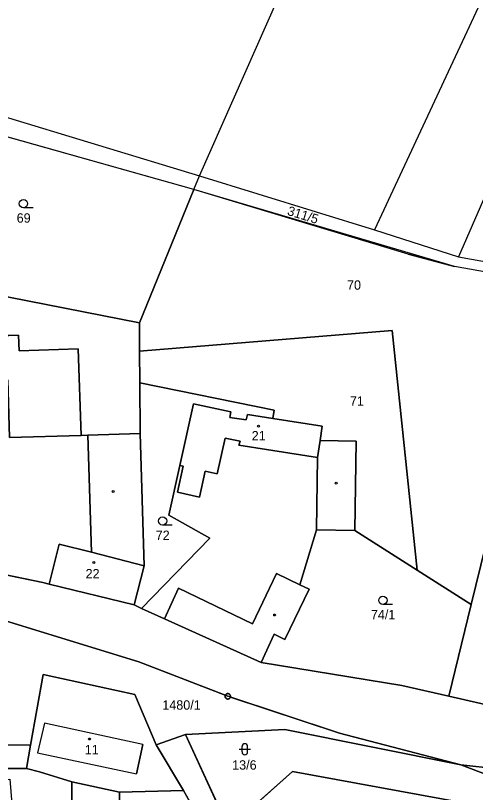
# Model space of a CAD drawing. Extents: x -760642 to -757221, y -1092371 to -1088855.
# Drawn here: x -759130 to -759046.6, y -1089822.5 to -1089681.5 of the extents above; entities that cross this region are included whole.
import ezdxf

# ---------------------------------------------------------------- set-up
doc = ezdxf.new("R2010")
doc.units = 0
for name, color, linetype in [('Vrstva 1', 7, 'Continuous'), ('Vrstva 18', 7, 'Continuous'), ('Vrstva 19', 7, 'Continuous'), ('Vrstva 24', 7, 'Continuous'), ('Vrstva 25', 7, 'Continuous'), ('Vrstva 26', 7, 'Continuous'), ('Vrstva 27', 7, 'Continuous'), ('Vrstva 4', 7, 'Continuous')]:
    doc.layers.add(name, color=color, linetype=linetype)

msp = doc.modelspace()

# ---------------------------------------------------------------- linework, layer by layer
at = {"layer": 'Vrstva 1'}
for p, q in [((-759096.62, -1089710.57), (-759037.62, -1089577.02)), ((-759032.57, -1089650.79), (-759064.96, -1089720.38)), ((-759021.95, -1089661.61), (-759049.74, -1089725.28)), ((-759148.06, -1089695), (-759096.62, -1089710.57)), ((-759097.65, -1089713.08), (-759149.45, -1089698.48)), ((-759097.65, -1089713.08), (-759096.62, -1089710.57)), ((-759096.62, -1089710.57), (-759064.96, -1089720.38)), ((-759107.53, -1089737.24), (-759097.65, -1089713.08)), ((-759058.81, -1089724.82), (-759097.65, -1089713.08)), ((-759064.96, -1089720.38), (-759049.74, -1089725.28)), ((-759058.81, -1089724.82), (-759050.46, -1089727.02)), ((-759049.74, -1089725.28), (-759036.93, -1089727.6)), ((-759032.45, -1089730.24), (-759050.46, -1089727.02)), ((-759144.79, -1089729.95), (-759107.53, -1089737.24)), ((-759107.49, -1089742.38), (-759107.53, -1089737.24)), ((-759129.43, -1089739.52), (-759152.4, -1089740.26)), ((-759129.34, -1089742.32), (-759129.43, -1089739.52)), ((-759107.49, -1089742.38), (-759061.72, -1089738.64)), ((-759061.72, -1089738.64), (-759057.18, -1089782.12)), ((-759118.6, -1089741.97), (-759129.34, -1089742.32)), ((-759118.09, -1089757.67), (-759118.6, -1089741.97)), ((-759107.45, -1089748.17), (-759107.49, -1089742.38)), ((-759083.09, -1089753.13), (-759107.45, -1089748.17)), ((-759107.39, -1089757.34), (-759107.45, -1089748.17)), ((-759097.73, -1089751.93), (-759100.2, -1089763.16)), ((-759097.73, -1089751.93), (-759090.94, -1089753.43)), ((-759090.94, -1089753.43), (-759091.16, -1089754.42)), ((-759087.93, -1089753.9), (-759088.21, -1089754.88)), ((-759087.93, -1089753.9), (-759083.38, -1089754.61)), ((-759083.09, -1089753.13), (-759083.38, -1089754.61)), ((-759088.21, -1089754.88), (-759091.16, -1089754.42)), ((-759083.38, -1089754.61), (-759074.39, -1089756.01)), ((-759074.8, -1089758.63), (-759074.39, -1089756.01)), ((-759118.09, -1089757.67), (-759116.87, -1089757.63)), ((-759116.87, -1089757.63), (-759107.39, -1089757.34)), ((-759106.66, -1089781.33), (-759107.39, -1089757.34)), ((-759074.8, -1089758.63), (-759068.25, -1089758.73)), ((-759068.25, -1089758.73), (-759068.5, -1089774.93)), ((-759100.2, -1089763.16), (-759102.18, -1089772.13)), ((-759094.8, -1089776.35), (-759102.18, -1089772.13)), ((-759078.46, -1089784.78), (-759075.47, -1089774.82)), ((-759068.5, -1089774.93), (-759075.47, -1089774.82)), ((-759057.18, -1089782.12), (-759068.5, -1089774.93)), ((-759107.14, -1089789.05), (-759094.8, -1089776.35)), ((-759123.91, -1089784.65), (-759122.05, -1089777.39)), ((-759116.22, -1089778.89), (-759122.05, -1089777.39)), ((-759047.4, -1089788.33), (-759044.84, -1089777.79)), ((-759106.66, -1089781.33), (-759116.22, -1089778.89)), ((-759137.06, -1089781.89), (-759125.03, -1089784.34)), ((-759108.48, -1089788.44), (-759106.66, -1089781.33)), ((-759047.4, -1089788.33), (-759057.18, -1089782.12)), ((-759125.03, -1089784.34), (-759123.91, -1089784.65)), ((-759123.91, -1089784.65), (-759108.48, -1089788.44)), ((-759078.46, -1089784.78), (-759076.78, -1089785.59)), ((-759076.78, -1089785.59), (-759081.16, -1089794.69)), ((-759107.66, -1089798.75), (-759139.72, -1089788.89)), ((-759107.14, -1089789.05), (-759108.48, -1089788.44)), ((-759102.96, -1089790.95), (-759107.14, -1089789.05)), ((-759051.44, -1089805), (-759047.4, -1089788.33)), ((-759085.48, -1089798.88), (-759102.96, -1089790.95)), ((-759083.14, -1089793.73), (-759085.48, -1089798.88)), ((-759081.16, -1089794.69), (-759083.14, -1089793.73)), ((-759091.52, -1089805.01), (-759107.66, -1089798.75)), ((-759059.96, -1089803.05), (-759085.48, -1089798.88)), ((-759124.98, -1089801.03), (-759127.24, -1089813.87)), ((-759108.39, -1089804.66), (-759124.98, -1089801.03)), ((-759051.44, -1089805), (-759059.96, -1089803.05)), ((-759104.51, -1089813.82), (-759108.39, -1089804.66)), ((-759071.27, -1089811.68), (-759091.52, -1089805.01)), ((-759032.5, -1089809.35), (-759051.44, -1089805)), ((-759081.2, -1089811.04), (-759099.17, -1089811.94)), ((-759049.32, -1089817.46), (-759081.2, -1089811.04)), ((-759049.32, -1089817.46), (-759071.27, -1089811.68)), ((-759104.51, -1089813.82), (-759099.17, -1089811.94)), ((-759091.6, -1089828.44), (-759099.17, -1089811.94)), ((-759136.87, -1089813.75), (-759127.46, -1089813.87)), ((-759127.24, -1089813.87), (-759127.99, -1089818.13)), ((-759127.46, -1089813.87), (-759127.24, -1089813.87)), ((-759099.55, -1089822.11), (-759104.51, -1089813.82)), ((-759021.58, -1089827.93), (-759049.32, -1089817.46)), ((-759042.71, -1089818.15), (-759049.32, -1089817.46)), ((-759151, -1089818.09), (-759127.99, -1089818.13)), ((-759127.99, -1089818.13), (-759125.66, -1089818.71)), ((-759125.66, -1089818.71), (-759119.79, -1089820.53)), ((-759079.78, -1089818.64), (-759088.47, -1089826.4)), ((-759079.78, -1089818.64), (-759048.79, -1089824.35)), ((-759119.77, -1089828.99), (-759119.79, -1089820.53)), ((-759111.15, -1089822.38), (-759119.79, -1089820.53)), ((-759111.15, -1089822.38), (-759111.03, -1089828.68)), ((-759096.14, -1089828.16), (-759099.55, -1089822.11))]:
    msp.add_line(p, q, dxfattribs=at)
at = {"layer": 'Vrstva 24'}
for radius in [0.5, 0.0327]:
    msp.add_circle((-759091.52, -1089805.01), radius, dxfattribs=at)
at = {"layer": 'Vrstva 25'}
for p, q in [((-759126.8, -1089716.39), (-759128.55, -1089716.39)), ((-759101.58, -1089773.95), (-759103.33, -1089773.95)), ((-759061.66, -1089788.34), (-759063.41, -1089788.34)), ((-759089.43, -1089814.61), (-759087.43, -1089814.61)), ((-759088.93, -1089815.11), (-759088.93, -1089814.11)), ((-759087.93, -1089815.11), (-759087.93, -1089814.11))]:
    msp.add_line(p, q, dxfattribs=at)
for centre, radius in [((-759128.55, -1089715.64), 0.75), ((-759085.96, -1089756.01), 0.175), ((-759071.89, -1089766.33), 0.175), ((-759112.31, -1089767.86), 0.175), ((-759103.33, -1089773.2), 0.75), ((-759115.79, -1089780.73), 0.175), ((-759063.41, -1089787.59), 0.75), ((-759083.03, -1089790.26), 0.175), ((-759116.56, -1089812.75), 0.175)]:
    msp.add_circle(centre, radius, dxfattribs=at)
for centre, start, end in [((-759088.43, -1089814.11), 0, 180), ((-759088.43, -1089815.11), 180, 0)]:
    msp.add_arc(centre, 0.5, start, end, dxfattribs=at)
at = {"layer": 'Vrstva 26'}
for points in [[(-759154, -1089729.14), (-759144.79, -1089729.95), (-759107.53, -1089737.24), (-759097.65, -1089713.08), (-759149.45, -1089698.48), (-759152.74, -1089705.82), (-759154, -1089729.14)], [(-759107.53, -1089737.24), (-759107.49, -1089742.38), (-759061.72, -1089738.64), (-759057.18, -1089782.12), (-759047.4, -1089788.33), (-759044.84, -1089777.79), (-759041.5, -1089764.03), (-759032.45, -1089730.24), (-759050.46, -1089727.02), (-759058.81, -1089724.82), (-759097.65, -1089713.08), (-759107.53, -1089737.24)], [(-759116.87, -1089757.63), (-759107.39, -1089757.34), (-759107.45, -1089748.17), (-759107.49, -1089742.38), (-759107.53, -1089737.24), (-759144.79, -1089729.95), (-759154, -1089729.14), (-759154.07, -1089730.44), (-759152.4, -1089740.26), (-759129.43, -1089739.52), (-759129.34, -1089742.32), (-759118.6, -1089741.97), (-759118.09, -1089757.67), (-759116.87, -1089757.63)], [(-759150.38, -1089748.18), (-759131.4, -1089747.57), (-759131.06, -1089758.08), (-759118.09, -1089757.67), (-759118.6, -1089741.97), (-759129.34, -1089742.32), (-759129.43, -1089739.52), (-759152.4, -1089740.26), (-759152.14, -1089748.24), (-759150.38, -1089748.18)], [(-759057.18, -1089782.12), (-759061.72, -1089738.64), (-759107.49, -1089742.38), (-759107.45, -1089748.17), (-759083.09, -1089753.13), (-759083.38, -1089754.61), (-759074.39, -1089756.01), (-759074.8, -1089758.63), (-759068.25, -1089758.73), (-759068.5, -1089774.93), (-759057.18, -1089782.12)], [(-759118.09, -1089757.67), (-759131.06, -1089758.08), (-759131.4, -1089747.57), (-759150.38, -1089748.18), (-759150.32, -1089753.17), (-759145.12, -1089753.12), (-759145.07, -1089757.83), (-759142.7, -1089757.82), (-759142.69, -1089760.22), (-759137.99, -1089760.2), (-759136.17, -1089771.28), (-759137.06, -1089781.89), (-759125.03, -1089784.34), (-759123.91, -1089784.65), (-759122.05, -1089777.39), (-759116.22, -1089778.89), (-759116.87, -1089757.63), (-759118.09, -1089757.67)], [(-759083.38, -1089754.61), (-759083.09, -1089753.13), (-759107.45, -1089748.17), (-759107.39, -1089757.34), (-759106.66, -1089781.33), (-759108.48, -1089788.44), (-759107.14, -1089789.05), (-759094.8, -1089776.35), (-759102.18, -1089772.13), (-759100.2, -1089763.16), (-759097.73, -1089751.93), (-759090.94, -1089753.43), (-759091.16, -1089754.42), (-759088.21, -1089754.88), (-759087.93, -1089753.9), (-759083.38, -1089754.61)], [(-759089.29, -1089758.7), (-759089.51, -1089759.47), (-759075.28, -1089761.69), (-759074.8, -1089758.63), (-759074.39, -1089756.01), (-759083.38, -1089754.61), (-759087.93, -1089753.9), (-759088.21, -1089754.88), (-759091.16, -1089754.42), (-759090.94, -1089753.43), (-759097.73, -1089751.93), (-759100.2, -1089763.16), (-759099.62, -1089763.29), (-759100.66, -1089767.98), (-759096.65, -1089768.86), (-759095.62, -1089764.17), (-759093.42, -1089764.66), (-759091.99, -1089758.18), (-759089.29, -1089758.7)], [(-759116.87, -1089757.63), (-759116.22, -1089778.89), (-759106.66, -1089781.33), (-759107.39, -1089757.34), (-759116.87, -1089757.63)], [(-759075.47, -1089774.82), (-759075.28, -1089761.69), (-759089.51, -1089759.47), (-759089.29, -1089758.7), (-759091.99, -1089758.18), (-759093.42, -1089764.66), (-759095.62, -1089764.17), (-759096.65, -1089768.86), (-759100.66, -1089767.98), (-759099.62, -1089763.29), (-759100.2, -1089763.16), (-759102.18, -1089772.13), (-759094.8, -1089776.35), (-759107.14, -1089789.05), (-759102.96, -1089790.95), (-759100.44, -1089785.39), (-759087.06, -1089791.84), (-759082.67, -1089782.75), (-759078.46, -1089784.78), (-759075.47, -1089774.82)], [(-759074.8, -1089758.63), (-759075.28, -1089761.69), (-759075.47, -1089774.82), (-759068.5, -1089774.93), (-759068.25, -1089758.73), (-759074.8, -1089758.63)], [(-759047.4, -1089788.33), (-759057.18, -1089782.12), (-759068.5, -1089774.93), (-759075.47, -1089774.82), (-759078.46, -1089784.78), (-759076.78, -1089785.59), (-759081.16, -1089794.69), (-759083.14, -1089793.73), (-759085.48, -1089798.88), (-759059.96, -1089803.05), (-759051.44, -1089805), (-759047.4, -1089788.33)], [(-759108.48, -1089788.44), (-759106.66, -1089781.33), (-759116.22, -1089778.89), (-759122.05, -1089777.39), (-759123.91, -1089784.65), (-759108.48, -1089788.44)], [(-759025.62, -1089800.924), (-759025.45, -1089799.12), (-759022.45, -1089799.34), (-759017.39, -1089788.19), (-759044.84, -1089777.79), (-759047.4, -1089788.33), (-759051.44, -1089805), (-759032.5, -1089809.35), (-759028.26, -1089810.32), (-759027.65, -1089803.9), (-759025.92, -1089804.06), (-759025.73, -1089802.09), (-759025.62, -1089800.924)], [(-759091.045, -1089805.166), (-759071.27, -1089811.68), (-759049.32, -1089817.46), (-759042.71, -1089818.15), (-759029.2, -1089819.24), (-759029.34, -1089815.45), (-759032.5, -1089809.35), (-759051.44, -1089805), (-759059.96, -1089803.05), (-759085.48, -1089798.88), (-759102.96, -1089790.95), (-759107.14, -1089789.05), (-759108.48, -1089788.44), (-759123.91, -1089784.65), (-759125.03, -1089784.34), (-759137.06, -1089781.89), (-759146.495, -1089779.96)], [(-759078.46, -1089784.78), (-759082.67, -1089782.75), (-759087.06, -1089791.84), (-759100.44, -1089785.39), (-759102.96, -1089790.95), (-759085.48, -1089798.88), (-759083.14, -1089793.73), (-759081.16, -1089794.69), (-759076.78, -1089785.59), (-759078.46, -1089784.78)], [(-759147.238, -1089787.77), (-759139.72, -1089788.89), (-759107.66, -1089798.75), (-759091.986, -1089804.829)], [(-759091.986, -1089804.829), (-759107.66, -1089798.75), (-759139.72, -1089788.89), (-759137.98, -1089794.63), (-759136.64, -1089799.91), (-759136.01, -1089802.59), (-759136.87, -1089813.75), (-759127.46, -1089813.87), (-759127.24, -1089813.87), (-759124.98, -1089801.03), (-759108.39, -1089804.66), (-759104.51, -1089813.82), (-759099.17, -1089811.94), (-759081.2, -1089811.04), (-759049.32, -1089817.46), (-759071.27, -1089811.68), (-759091.045, -1089805.166)], [(-759127.99, -1089818.13), (-759125.66, -1089818.71), (-759119.79, -1089820.53), (-759111.15, -1089822.38), (-759099.55, -1089822.11), (-759104.51, -1089813.82), (-759108.39, -1089804.66), (-759124.98, -1089801.03), (-759127.24, -1089813.87), (-759127.99, -1089818.13)], [(-759106.94, -1089813.75), (-759124.76, -1089809.86), (-759125.98, -1089815.28), (-759108.08, -1089819.06), (-759106.94, -1089813.75)], [(-759079.78, -1089818.64), (-759048.79, -1089824.35), (-759040.51, -1089825.71), (-759021.58, -1089827.93), (-759049.32, -1089817.46), (-759081.2, -1089811.04), (-759099.17, -1089811.94), (-759091.6, -1089828.44), (-759088.48, -1089844.04), (-759087.67, -1089862.1), (-759084.89, -1089862.23), (-759088.47, -1089826.4), (-759079.78, -1089818.64)], [(-759151, -1089818.09), (-759127.99, -1089818.13), (-759127.24, -1089813.87), (-759127.46, -1089813.87), (-759136.87, -1089813.75), (-759137.87, -1089813.68), (-759155.73, -1089812.48), (-759151, -1089818.09)], [(-759099.17, -1089811.94), (-759104.51, -1089813.82), (-759099.55, -1089822.11), (-759096.14, -1089828.16), (-759093.49, -1089843.95), (-759090.65, -1089878.08), (-759087.35, -1089906.6), (-759083.12, -1089905.66), (-759075.37, -1089939.06), (-759072.1, -1089972.17), (-759069.54, -1089962.44), (-759071.47, -1089940.25), (-759077.09, -1089914.01), (-759080.99, -1089900.7), (-759083.76, -1089889.2), (-759087.36, -1089868.97), (-759087.67, -1089862.1), (-759088.48, -1089844.04), (-759091.6, -1089828.44), (-759099.17, -1089811.94)], [(-758940.36, -1089829.46), (-758978.87, -1089822.04), (-758995.29, -1089821.97), (-759013.96, -1089820.56), (-759029.2, -1089819.24), (-759042.71, -1089818.15), (-759049.32, -1089817.46), (-759021.58, -1089827.93)], [(-759131.01, -1089820.04), (-759130.36, -1089828.26), (-759125.67, -1089829.2), (-759119.77, -1089828.99), (-759119.79, -1089820.53), (-759125.66, -1089818.71), (-759127.99, -1089818.13), (-759151, -1089818.09), (-759150.82, -1089821.19), (-759131.01, -1089820.04)], [(-759084.89, -1089862.23), (-759067.78, -1089862.84), (-759056.44, -1089863.24), (-759055.33, -1089857.59), (-759048.79, -1089824.35), (-759079.78, -1089818.64), (-759088.47, -1089826.4), (-759084.89, -1089862.23)], [(-759111.15, -1089822.38), (-759119.79, -1089820.53), (-759119.77, -1089828.99), (-759111.03, -1089828.68), (-759111.15, -1089822.38)], [(-759099.55, -1089822.11), (-759111.15, -1089822.38), (-759111.03, -1089828.68), (-759096.14, -1089828.16), (-759099.55, -1089822.11)]]:
    msp.add_lwpolyline(points, dxfattribs=at)
for start, end in [(0, 158.80091), (158.80091, 180), (180, 341.76901), (341.76901, 0)]:
    msp.add_arc((-759091.52, -1089805.01), 0.5, start, end, dxfattribs=at)
at = {"layer": 'Vrstva 27'}
msp.add_lwpolyline([(-758934.28, -1089610.09), (-758964.56, -1089686.74), (-758974.54, -1089701.27), (-758994.9, -1089741.09), (-758995.87, -1089740.58), (-758996.87, -1089742.79), (-759014.31, -1089733.57), (-759032.45, -1089730.24), (-759050.46, -1089727.02), (-759097.65, -1089713.08), (-759149.45, -1089698.48), (-759161.57, -1089695.06), (-759184.67, -1089688.55), (-759196.94, -1089683.12), (-759212.4, -1089679.21)], dxfattribs=at)
at = {"layer": 'Vrstva 4'}
for p, q in [((-759131.06, -1089758.08), (-759118.09, -1089757.67)), ((-759116.22, -1089778.89), (-759116.87, -1089757.63)), ((-759091.99, -1089758.18), (-759093.42, -1089764.66)), ((-759091.99, -1089758.18), (-759089.29, -1089758.7)), ((-759089.29, -1089758.7), (-759089.51, -1089759.47)), ((-759089.51, -1089759.47), (-759075.28, -1089761.69)), ((-759075.28, -1089761.69), (-759074.8, -1089758.63)), ((-759075.28, -1089761.69), (-759075.47, -1089774.82)), ((-759099.62, -1089763.29), (-759100.66, -1089767.98)), ((-759100.2, -1089763.16), (-759099.62, -1089763.29)), ((-759096.65, -1089768.86), (-759095.62, -1089764.17)), ((-759095.62, -1089764.17), (-759093.42, -1089764.66)), ((-759100.66, -1089767.98), (-759096.65, -1089768.86)), ((-759087.06, -1089791.84), (-759082.67, -1089782.75)), ((-759082.67, -1089782.75), (-759078.46, -1089784.78)), ((-759100.44, -1089785.39), (-759102.96, -1089790.95)), ((-759087.06, -1089791.84), (-759100.44, -1089785.39)), ((-759124.76, -1089809.86), (-759125.98, -1089815.28)), ((-759106.94, -1089813.75), (-759124.76, -1089809.86)), ((-759106.94, -1089813.75), (-759108.08, -1089819.06)), ((-759125.98, -1089815.28), (-759108.08, -1089819.06)), ((-759099.55, -1089822.11), (-759111.15, -1089822.38))]:
    msp.add_line(p, q, dxfattribs=at)

# ---------------------------------------------------------------- texts
at = {"layer": 'Vrstva 18'}
for s, p in [('69', (-759129.766, -1089719.09)), ('70', (-759069.91, -1089731.25)), ('71', (-759069.39, -1089752.29)), ('72', (-759104.576, -1089776.65)), ('74/1', (-759065.588, -1089791.04)), ('1480/1', (-759103.38, -1089807.43)), ('13/6', (-759090.72, -1089818.31))]:
    msp.add_text(s, height=1.7, dxfattribs=at).set_placement(p)
msp.add_text('311/5', height=1.7, rotation=342.84762, dxfattribs=at).set_placement((-759080.85, -1089717.66))
at = {"layer": 'Vrstva 19'}
for s, p in [('21', (-759087.184, -1089758.59)), ('22', (-759117.286, -1089783.61)), ('11', (-759117.43, -1089815.53))]:
    msp.add_text(s, height=1.7, dxfattribs=at).set_placement(p)

doc.saveas('drawing.dxf')
